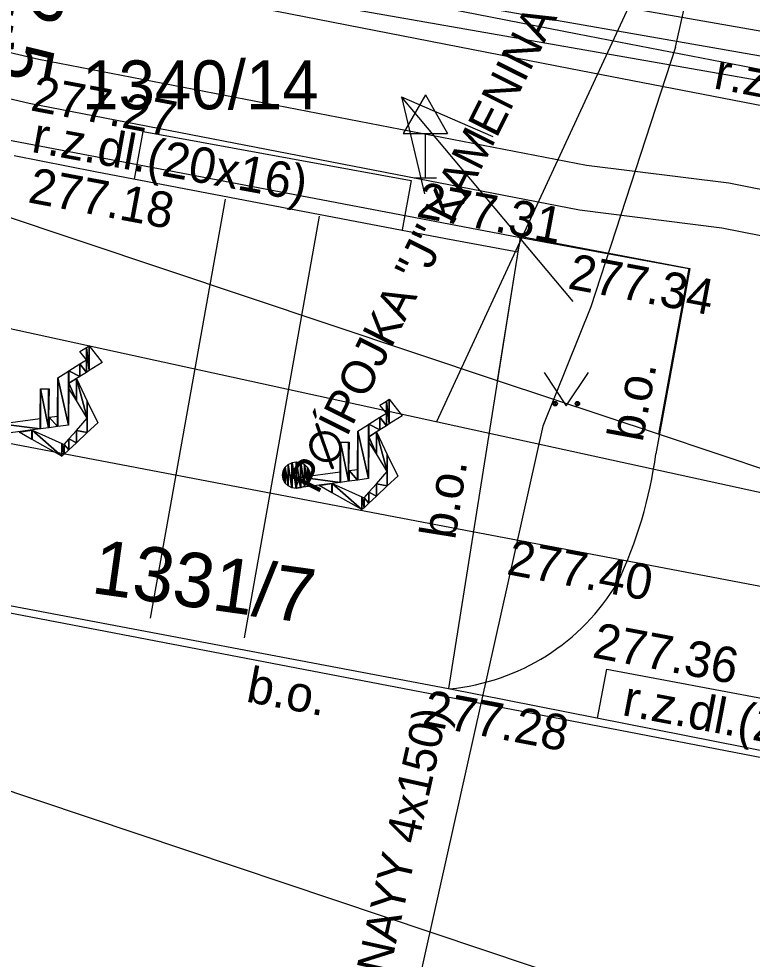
# Model space of a CAD drawing. Extents: x -601602 to -600882, y -1162594 to -1161950.
# Drawn here: x -601202.67 to -601194.43, y -1162089.58 to -1162079.01 of the extents above; entities that cross this region are included whole.
import ezdxf

# ---------------------------------------------------------------- set-up
doc = ezdxf.new("R2010")
doc.units = 0
for name, color, linetype in [('H_VYSKY_PREVZATE', 7, 'Continuous'), ('IS_CHRÁNIČKY', 7, 'Continuous'), ('IS_EON_NN', 7, 'Continuous'), ('IS_KAN_JEDNOTNA', 7, 'Continuous'), ('KN_Hranice parcel', 7, 'Continuous'), ('KN_Parcelní čísla', 7, 'Continuous'), ('KN_Pop  PČ popisy', 7, 'Continuous'), ('KN_Věcná břemena k části', 7, 'Continuous'), ('Vrstva 14', 7, 'Continuous'), ('Vrstva 19', 7, 'Continuous'), ('VRSTVA 40', 7, 'Continuous'), ('Vrstva 47', 7, 'Continuous'), ('Vrstva 49', 7, 'Continuous'), ('VRSTVA 5', 7, 'Continuous'), ('Vrstva 7', 7, 'Continuous')]:
    doc.layers.add(name, color=color, linetype=linetype)

# ---------------------------------------------------------------- blocks, each defined once
blk = doc.blocks.new('1029_86')
at = {"layer": 'KN_Pop  PČ popisy'}
for p, q in [((0, 0), (-1.929, 2.299)), ((-1.929, 2.299), (-0.902, 1.854)), ((-1.929, 2.299), (-1.669, 1.21))]:
    blk.add_line(p, q, dxfattribs=at)

msp = doc.modelspace()

# ---------------------------------------------------------------- linework, layer by layer
at = {"layer": 'IS_CHRÁNIČKY'}
for points in [[(-601269.322, -1162072.054), (-601264.751, -1162067.079), (-601263.901, -1162066.729), (-601260.559, -1162067.068), (-601254.608, -1162068.26), (-601248.108, -1162069.46), (-601239.768, -1162071.15), (-601235.321, -1162071.969), (-601188.223, -1162080.219), (-601187.191, -1162077.25), (-601187.253, -1162076.744)], [(-601268.918, -1162072.426), (-601264.429, -1162067.541), (-601263.819, -1162067.291), (-601260.641, -1162067.612), (-601254.712, -1162068.8), (-601248.212, -1162070), (-601239.872, -1162071.69), (-601235.419, -1162072.511), (-601187.857, -1162080.841), (-601186.629, -1162077.31), (-601186.707, -1162076.676)]]:
    msp.add_lwpolyline(points, dxfattribs=at)
at = {"layer": 'IS_EON_NN'}
for points in [[(-601195.29, -1162079.33), (-601194.47, -1162075.69), (-601193.95, -1162075.32), (-601193.27, -1162075.31), (-601189.37, -1162076.34), (-601189.05, -1162076.25), (-601188.88, -1162076.03), (-601188.1, -1162074), (-601182.8, -1162065.89), (-601180.73, -1162060), (-601180.49, -1162059.07), (-601180.33, -1162057.81), (-601181.56, -1162053.79), (-601182.34, -1162051.29), (-601183.48, -1162047.77), (-601184.72, -1162041.63), (-601184.91, -1162041.27)], [(-601195.29, -1162079.33), (-601196.24, -1162082.25), (-601196.78, -1162083.59), (-601199.26, -1162094.69), (-601199.63, -1162096.11), (-601199.77, -1162097.15), (-601199.68, -1162098.25), (-601199.5, -1162099.07), (-601199.27, -1162100.11), (-601199.39, -1162101.98), (-601199.83, -1162102.84)]]:
    msp.add_lwpolyline(points, dxfattribs=at)
at = {"layer": 'IS_KAN_JEDNOTNA'}
msp.add_line((-601197.971, -1162083.54), (-601193.603, -1162074.095), dxfattribs=at)
msp.add_lwpolyline([(-601284.233, -1162104.983), (-601281.181, -1162099.025), (-601277.302, -1162081.896), (-601264.676, -1162070.309), (-601240.903, -1162074.739), (-601224.554, -1162077.728), (-601180.153, -1162087.436), (-601164.522, -1162091.613), (-601134.295, -1162101.261)], dxfattribs=at)
at = {"layer": 'KN_Hranice parcel'}
for p, q in [((-601197.29, -1162083.08), (-601208.8, -1162079.23)), ((-601208.8, -1162079.23), (-601197.03, -1162081.47)), ((-601197.29, -1162083.08), (-601197.03, -1162081.47)), ((-601195.48, -1162083.68), (-601197.29, -1162083.08)), ((-601192.11, -1162084.81), (-601195.48, -1162083.68))]:
    msp.add_line(p, q, dxfattribs=at)
for points in [[(-601185.03, -1162087.17), (-601190.46, -1162086.13), (-601192.19, -1162085.8), (-601195.87, -1162085.1), (-601197.57, -1162084.78), (-601219.47, -1162080.6), (-601220.77, -1162080.2)], [(-601197.03, -1162081.47), (-601195.14, -1162081.82), (-601195.48, -1162083.68)], [(-601216.97, -1162082.96), (-601204.11, -1162087.24), (-601173.67, -1162097.46)], [(-601216.97, -1162082.96), (-601197.87, -1162086.63), (-601190.83, -1162087.99), (-601189.88, -1162088.17), (-601179.25, -1162090.33), (-601172.41, -1162091.94), (-601162.97, -1162094.53)]]:
    msp.add_lwpolyline(points, dxfattribs=at)
at = {"layer": 'KN_Věcná břemena k části'}
msp.add_lwpolyline([(-601187.61, -1162082.27), (-601194.69, -1162080.86), (-601196.29, -1162080.66), (-601202.44, -1162079.47), (-601211.34, -1162077.39), (-601214.48, -1162076.06), (-601216.03, -1162076.33), (-601217.76, -1162076.24), (-601216, -1162076.83), (-601214.54, -1162076.58), (-601211.5, -1162077.87), (-601206.29, -1162079.09), (-601206.37, -1162080.05), (-601205.94, -1162080.19), (-601205.85, -1162079.19), (-601202.55, -1162079.96), (-601196.37, -1162081.16), (-601194.77, -1162081.36), (-601187.71, -1162082.75)], dxfattribs=at)
at = {"layer": 'Vrstva 14'}
for p, q in [((-601196.767, -1162082.988), (-601196.517, -1162083.363)), ((-601196.517, -1162083.363), (-601196.267, -1162082.988))]:
    msp.add_line(p, q, dxfattribs=at)
for points in [[(-601196.642, -1162083.363), (-601196.667, -1162083.338), (-601196.642, -1162083.313)], [(-601196.642, -1162083.363), (-601196.642, -1162083.313), (-601196.617, -1162083.338)], [(-601196.392, -1162083.363), (-601196.417, -1162083.338), (-601196.392, -1162083.313)], [(-601196.392, -1162083.363), (-601196.392, -1162083.313), (-601196.367, -1162083.338)]]:
    msp.add_lwpolyline(points, close=True, dxfattribs=at)
for centre in [(-601196.642, -1162083.338), (-601196.392, -1162083.338)]:
    msp.add_circle(centre, 0.025, dxfattribs=at)
at = {"layer": 'Vrstva 19'}
for p, q in [((-601198.1, -1162079.867), (-601198.35, -1162080.3)), ((-601198.1, -1162079.867), (-601197.85, -1162080.3)), ((-601198.35, -1162080.3), (-601197.85, -1162080.3)), ((-601198.1, -1162080.8), (-601198.1, -1162080.3)), ((-601198.225, -1162080.8), (-601197.975, -1162080.8))]:
    msp.add_line(p, q, dxfattribs=at)
at = {"layer": 'Vrstva 47'}
for p, q in [((-601200.35, -1162081.04), (-601201.19, -1162085.75)), ((-601200.13, -1162085.97), (-601199.29, -1162081.23))]:
    msp.add_line(p, q, dxfattribs=at)
for points in [[(-601201.908, -1162082.845), (-601201.981, -1162082.753), (-601201.908, -1162082.708)], [(-601201.875, -1162082.966), (-601201.908, -1162082.708), (-601201.875, -1162082.688)], [(-601201.908, -1162082.986), (-601201.908, -1162082.708), (-601201.875, -1162082.966)], [(-601201.875, -1162082.966), (-601201.875, -1162082.688), (-601201.73, -1162082.875)], [(-601201.981, -1162083.032), (-601202.104, -1162082.969), (-601201.981, -1162082.891)], [(-601201.908, -1162082.986), (-601201.981, -1162082.891), (-601201.908, -1162082.845)], [(-601201.981, -1162083.032), (-601201.981, -1162082.891), (-601201.908, -1162082.986)], [(-601202.11, -1162083.58), (-601202.227, -1162083.047), (-601202.11, -1162082.973)], [(-601202.104, -1162083.109), (-601202.11, -1162082.973), (-601202.104, -1162082.969)], [(-601202.11, -1162083.58), (-601202.11, -1162082.973), (-601202.104, -1162083.109)], [(-601202.104, -1162083.109), (-601202.104, -1162082.969), (-601201.981, -1162083.032)], [(-601202.227, -1162083.596), (-601202.232, -1162083.477), (-601202.227, -1162083.047)], [(-601202.227, -1162083.596), (-601202.227, -1162083.047), (-601202.11, -1162083.58)], [(-601202.104, -1162083.166), (-601202.105, -1162083.164), (-601202.104, -1162083.109)], [(-601202.104, -1162083.166), (-601202.105, -1162083.164), (-601202.104, -1162083.109)], [(-601202.02, -1162083.302), (-601202.104, -1162083.109), (-601202.02, -1162083.056)], [(-601202.02, -1162083.302), (-601202.104, -1162083.109), (-601202.02, -1162083.056)], [(-601202.104, -1162083.166), (-601202.104, -1162083.109), (-601202.02, -1162083.302)], [(-601202.104, -1162083.166), (-601202.104, -1162083.109), (-601202.02, -1162083.302)], [(-601202.02, -1162083.302), (-601202.02, -1162083.056), (-601201.898, -1162083.5)], [(-601201.898, -1162083.5), (-601202.02, -1162083.056), (-601201.898, -1162083.308)], [(-601202.02, -1162083.302), (-601202.02, -1162083.056), (-601201.898, -1162083.5)], [(-601201.898, -1162083.5), (-601202.02, -1162083.056), (-601201.898, -1162083.308)], [(-601202.423, -1162083.622), (-601202.427, -1162083.503), (-601202.423, -1162083.17)], [(-601202.423, -1162083.622), (-601202.423, -1162083.17), (-601202.332, -1162083.61)], [(-601202.332, -1162083.61), (-601202.423, -1162083.17), (-601202.332, -1162083.171)], [(-601202.332, -1162083.491), (-601202.332, -1162083.171), (-601202.327, -1162083.171)], [(-601201.898, -1162083.662), (-601201.898, -1162083.308), (-601201.78, -1162083.552)], [(-601201.898, -1162083.662), (-601201.898, -1162083.308), (-601201.78, -1162083.552)], [(-601198.538, -1162083.445), (-601198.611, -1162083.353), (-601198.538, -1162083.308)], [(-601198.505, -1162083.566), (-601198.538, -1162083.308), (-601198.505, -1162083.288)], [(-601198.538, -1162083.586), (-601198.538, -1162083.308), (-601198.505, -1162083.566)], [(-601198.505, -1162083.566), (-601198.505, -1162083.288), (-601198.36, -1162083.475)], [(-601198.538, -1162083.586), (-601198.611, -1162083.491), (-601198.538, -1162083.445)], [(-601202.427, -1162083.622), (-601202.871, -1162083.563), (-601202.427, -1162083.503)], [(-601202.427, -1162083.622), (-601202.427, -1162083.503), (-601202.423, -1162083.622)], [(-601202.327, -1162083.609), (-601202.332, -1162083.491), (-601202.327, -1162083.49)], [(-601202.332, -1162083.61), (-601202.332, -1162083.491), (-601202.327, -1162083.609)], [(-601202.232, -1162083.596), (-601202.327, -1162083.49), (-601202.232, -1162083.477)], [(-601202.327, -1162083.609), (-601202.327, -1162083.49), (-601202.232, -1162083.596)], [(-601202.232, -1162083.596), (-601202.232, -1162083.477), (-601202.227, -1162083.596)], [(-601201.898, -1162083.662), (-601202.02, -1162083.639), (-601201.898, -1162083.5)], [(-601201.898, -1162083.662), (-601202.02, -1162083.639), (-601201.898, -1162083.5)], [(-601198.611, -1162083.632), (-601198.734, -1162083.569), (-601198.611, -1162083.491)], [(-601198.611, -1162083.632), (-601198.611, -1162083.491), (-601198.538, -1162083.586)], [(-601202.871, -1162083.681), (-601202.871, -1162083.563), (-601202.427, -1162083.622)], [(-601202.52, -1162083.739), (-601202.662, -1162083.659), (-601202.52, -1162083.634)], [(-601202.52, -1162083.739), (-601202.662, -1162083.659), (-601202.52, -1162083.634)], [(-601202.52, -1162083.739), (-601202.52, -1162083.634), (-601202.518, -1162083.74)], [(-601202.518, -1162083.74), (-601202.52, -1162083.634), (-601202.518, -1162083.635)], [(-601202.52, -1162083.739), (-601202.52, -1162083.634), (-601202.518, -1162083.74)], [(-601202.518, -1162083.74), (-601202.52, -1162083.634), (-601202.518, -1162083.635)], [(-601202.518, -1162083.74), (-601202.518, -1162083.635), (-601202.182, -1162083.929)], [(-601202.182, -1162083.929), (-601202.518, -1162083.635), (-601202.182, -1162083.786)], [(-601202.518, -1162083.74), (-601202.518, -1162083.635), (-601202.182, -1162083.929)], [(-601202.182, -1162083.929), (-601202.518, -1162083.635), (-601202.182, -1162083.786)], [(-601202.02, -1162083.777), (-601202.104, -1162083.734), (-601202.02, -1162083.639)], [(-601202.02, -1162083.777), (-601202.104, -1162083.734), (-601202.02, -1162083.639)], [(-601202.02, -1162083.777), (-601202.02, -1162083.639), (-601201.898, -1162083.662)], [(-601202.02, -1162083.777), (-601202.02, -1162083.639), (-601201.898, -1162083.662)], [(-601198.857, -1162084.196), (-601198.862, -1162084.077), (-601198.857, -1162083.647)], [(-601198.74, -1162084.18), (-601198.857, -1162083.647), (-601198.74, -1162083.573)], [(-601198.857, -1162084.196), (-601198.857, -1162083.647), (-601198.74, -1162084.18)], [(-601198.734, -1162083.709), (-601198.74, -1162083.573), (-601198.734, -1162083.569)], [(-601198.74, -1162084.18), (-601198.74, -1162083.573), (-601198.734, -1162083.709)], [(-601198.734, -1162083.709), (-601198.734, -1162083.569), (-601198.611, -1162083.632)], [(-601198.65, -1162083.902), (-601198.734, -1162083.709), (-601198.65, -1162083.656)], [(-601198.65, -1162083.902), (-601198.734, -1162083.709), (-601198.65, -1162083.656)], [(-601198.65, -1162083.902), (-601198.65, -1162083.656), (-601198.528, -1162084.1)], [(-601198.528, -1162084.1), (-601198.65, -1162083.656), (-601198.528, -1162083.908)], [(-601198.65, -1162083.902), (-601198.65, -1162083.656), (-601198.528, -1162084.1)], [(-601198.528, -1162084.1), (-601198.65, -1162083.656), (-601198.528, -1162083.908)], [(-601202.105, -1162083.857), (-601202.158, -1162083.796), (-601202.105, -1162083.735)], [(-601202.105, -1162083.857), (-601202.158, -1162083.796), (-601202.105, -1162083.735)], [(-601202.104, -1162083.856), (-601202.105, -1162083.735), (-601202.104, -1162083.734)], [(-601202.104, -1162083.856), (-601202.105, -1162083.735), (-601202.104, -1162083.734)], [(-601202.105, -1162083.857), (-601202.105, -1162083.735), (-601202.104, -1162083.856)], [(-601202.105, -1162083.857), (-601202.105, -1162083.735), (-601202.104, -1162083.856)], [(-601202.104, -1162083.856), (-601202.104, -1162083.734), (-601202.02, -1162083.777)], [(-601202.104, -1162083.856), (-601202.104, -1162083.734), (-601202.02, -1162083.777)], [(-601199.053, -1162084.222), (-601199.057, -1162084.103), (-601199.053, -1162083.77)], [(-601199.053, -1162084.222), (-601199.053, -1162083.77), (-601198.962, -1162084.21)], [(-601198.962, -1162084.21), (-601199.053, -1162083.77), (-601198.962, -1162083.771)], [(-601198.734, -1162083.766), (-601198.735, -1162083.764), (-601198.734, -1162083.709)], [(-601198.734, -1162083.766), (-601198.735, -1162083.764), (-601198.734, -1162083.709)], [(-601198.734, -1162083.766), (-601198.734, -1162083.709), (-601198.65, -1162083.902)], [(-601198.734, -1162083.766), (-601198.734, -1162083.709), (-601198.65, -1162083.902)], [(-601202.182, -1162083.929), (-601202.182, -1162083.786), (-601202.158, -1162083.907)], [(-601202.158, -1162083.907), (-601202.182, -1162083.786), (-601202.158, -1162083.796)], [(-601202.182, -1162083.929), (-601202.182, -1162083.786), (-601202.158, -1162083.907)], [(-601202.158, -1162083.907), (-601202.182, -1162083.786), (-601202.158, -1162083.796)], [(-601202.158, -1162083.907), (-601202.158, -1162083.796), (-601202.105, -1162083.857)], [(-601202.158, -1162083.907), (-601202.158, -1162083.796), (-601202.105, -1162083.857)], [(-601198.962, -1162084.091), (-601198.962, -1162083.771), (-601198.957, -1162083.771)], [(-601198.528, -1162084.262), (-601198.528, -1162083.908), (-601198.41, -1162084.152)], [(-601198.528, -1162084.262), (-601198.528, -1162083.908), (-601198.41, -1162084.152)], [(-601199.677, -1162084.228), (-601199.697, -1162084.094), (-601199.677, -1162084.057)], [(-601199.675, -1162084.23), (-601199.677, -1162084.057), (-601199.675, -1162084.053)], [(-601199.677, -1162084.228), (-601199.677, -1162084.057), (-601199.675, -1162084.23)], [(-601199.642, -1162084.262), (-601199.675, -1162084.053), (-601199.642, -1162084.023)], [(-601199.675, -1162084.23), (-601199.675, -1162084.053), (-601199.642, -1162084.262)], [(-601199.64, -1162084.263), (-601199.642, -1162084.023), (-601199.64, -1162084.02)], [(-601199.642, -1162084.262), (-601199.642, -1162084.023), (-601199.64, -1162084.263)], [(-601199.599, -1162084.283), (-601199.64, -1162084.02), (-601199.599, -1162084.001)], [(-601199.64, -1162084.263), (-601199.64, -1162084.02), (-601199.599, -1162084.283)], [(-601199.596, -1162084.284), (-601199.599, -1162084.001), (-601199.596, -1162084)], [(-601199.599, -1162084.283), (-601199.599, -1162084.001), (-601199.596, -1162084.284)], [(-601199.551, -1162084.291), (-601199.596, -1162084), (-601199.551, -1162083.993)], [(-601199.596, -1162084.284), (-601199.596, -1162084), (-601199.551, -1162084.291)], [(-601199.551, -1162084.291), (-601199.551, -1162083.993), (-601199.548, -1162084.291)], [(-601199.548, -1162084.291), (-601199.551, -1162083.993), (-601199.548, -1162083.993)], [(-601199.548, -1162084.291), (-601199.548, -1162083.993), (-601199.503, -1162084.284)], [(-601199.503, -1162084.284), (-601199.548, -1162083.993), (-601199.503, -1162084)], [(-601199.503, -1162084.284), (-601199.503, -1162084), (-601199.499, -1162084.283)], [(-601199.499, -1162084.283), (-601199.503, -1162084), (-601199.499, -1162084.001)], [(-601199.499, -1162084.283), (-601199.499, -1162084.001), (-601199.459, -1162084.264)], [(-601199.459, -1162084.264), (-601199.499, -1162084.001), (-601199.459, -1162084.021)], [(-601199.459, -1162084.264), (-601199.459, -1162084.021), (-601199.456, -1162084.261)], [(-601199.456, -1162084.261), (-601199.459, -1162084.021), (-601199.456, -1162084.022)], [(-601199.456, -1162084.261), (-601199.456, -1162084.022), (-601199.424, -1162084.231)], [(-601199.424, -1162084.231), (-601199.456, -1162084.022), (-601199.424, -1162084.054)], [(-601199.424, -1162084.231), (-601199.424, -1162084.054), (-601199.422, -1162084.228)], [(-601199.422, -1162084.228), (-601199.424, -1162084.054), (-601199.422, -1162084.056)], [(-601199.422, -1162084.228), (-601199.422, -1162084.056), (-601199.401, -1162084.19)], [(-601199.401, -1162084.19), (-601199.422, -1162084.056), (-601199.401, -1162084.096)], [(-601198.862, -1162084.196), (-601198.957, -1162084.09), (-601198.862, -1162084.077)], [(-601198.862, -1162084.196), (-601198.862, -1162084.077), (-601198.857, -1162084.196)], [(-601199.698, -1162084.186), (-601199.705, -1162084.14), (-601199.698, -1162084.1)], [(-601199.697, -1162084.188), (-601199.698, -1162084.1), (-601199.697, -1162084.094)], [(-601199.698, -1162084.186), (-601199.698, -1162084.1), (-601199.697, -1162084.188)], [(-601199.697, -1162084.188), (-601199.697, -1162084.094), (-601199.677, -1162084.228)], [(-601199.501, -1162084.281), (-601199.56, -1162084.289), (-601199.501, -1162084.163)], [(-601199.057, -1162084.222), (-601199.501, -1162084.163), (-601199.057, -1162084.103)], [(-601199.501, -1162084.281), (-601199.501, -1162084.163), (-601199.057, -1162084.222)], [(-601199.401, -1162084.19), (-601199.401, -1162084.096), (-601199.4, -1162084.184)], [(-601199.4, -1162084.184), (-601199.401, -1162084.096), (-601199.4, -1162084.098)], [(-601199.4, -1162084.184), (-601199.4, -1162084.098), (-601199.393, -1162084.144)], [(-601199.057, -1162084.222), (-601199.057, -1162084.103), (-601199.053, -1162084.222)], [(-601198.957, -1162084.209), (-601198.962, -1162084.091), (-601198.957, -1162084.09)], [(-601198.962, -1162084.21), (-601198.962, -1162084.091), (-601198.957, -1162084.209)], [(-601198.957, -1162084.209), (-601198.957, -1162084.09), (-601198.862, -1162084.196)], [(-601198.528, -1162084.262), (-601198.65, -1162084.239), (-601198.528, -1162084.1)], [(-601198.528, -1162084.262), (-601198.65, -1162084.239), (-601198.528, -1162084.1)], [(-601199.15, -1162084.339), (-601199.292, -1162084.259), (-601199.15, -1162084.234)], [(-601199.15, -1162084.339), (-601199.292, -1162084.259), (-601199.15, -1162084.234)], [(-601199.15, -1162084.339), (-601199.15, -1162084.234), (-601199.148, -1162084.34)], [(-601199.148, -1162084.34), (-601199.15, -1162084.234), (-601199.148, -1162084.235)], [(-601199.15, -1162084.339), (-601199.15, -1162084.234), (-601199.148, -1162084.34)], [(-601199.148, -1162084.34), (-601199.15, -1162084.234), (-601199.148, -1162084.235)], [(-601199.148, -1162084.34), (-601199.148, -1162084.235), (-601198.812, -1162084.529)], [(-601198.812, -1162084.529), (-601199.148, -1162084.235), (-601198.812, -1162084.386)], [(-601199.148, -1162084.34), (-601199.148, -1162084.235), (-601198.812, -1162084.529)], [(-601198.812, -1162084.529), (-601199.148, -1162084.235), (-601198.812, -1162084.386)], [(-601198.65, -1162084.377), (-601198.734, -1162084.334), (-601198.65, -1162084.239)], [(-601198.65, -1162084.377), (-601198.734, -1162084.334), (-601198.65, -1162084.239)], [(-601198.65, -1162084.377), (-601198.65, -1162084.239), (-601198.528, -1162084.262)], [(-601198.65, -1162084.377), (-601198.65, -1162084.239), (-601198.528, -1162084.262)], [(-601198.812, -1162084.529), (-601198.812, -1162084.386), (-601198.788, -1162084.507)], [(-601198.788, -1162084.507), (-601198.812, -1162084.386), (-601198.788, -1162084.396)], [(-601198.812, -1162084.529), (-601198.812, -1162084.386), (-601198.788, -1162084.507)], [(-601198.788, -1162084.507), (-601198.812, -1162084.386), (-601198.788, -1162084.396)], [(-601198.735, -1162084.457), (-601198.788, -1162084.396), (-601198.735, -1162084.335)], [(-601198.735, -1162084.457), (-601198.788, -1162084.396), (-601198.735, -1162084.335)], [(-601198.788, -1162084.507), (-601198.788, -1162084.396), (-601198.735, -1162084.457)], [(-601198.788, -1162084.507), (-601198.788, -1162084.396), (-601198.735, -1162084.457)], [(-601198.734, -1162084.456), (-601198.735, -1162084.335), (-601198.734, -1162084.334)], [(-601198.734, -1162084.456), (-601198.735, -1162084.335), (-601198.734, -1162084.334)], [(-601198.735, -1162084.457), (-601198.735, -1162084.335), (-601198.734, -1162084.456)], [(-601198.735, -1162084.457), (-601198.735, -1162084.335), (-601198.734, -1162084.456)], [(-601198.734, -1162084.456), (-601198.734, -1162084.334), (-601198.65, -1162084.377)], [(-601198.734, -1162084.456), (-601198.734, -1162084.334), (-601198.65, -1162084.377)]]:
    msp.add_lwpolyline(points, close=True, dxfattribs=at)
at = {"layer": 'VRSTVA 5'}
msp.add_line((-601235.4, -1162072.236), (-601188.04, -1162080.53), dxfattribs=at)
at = {"layer": 'Vrstva 7'}
for p, q in [((-601202.17, -1162078.05), (-601196.39, -1162079.18)), ((-601202.25, -1162078.44), (-601196.47, -1162079.57)), ((-601196.39, -1162079.18), (-601189.34, -1162080.55)), ((-601196.47, -1162079.57), (-601189.41, -1162080.94)), ((-601201.368, -1162080.814), (-601201.27, -1162080.28)), ((-601201.27, -1162080.28), (-601198.26, -1162080.83)), ((-601202.72, -1162080.55), (-601201.81, -1162080.73)), ((-601201.81, -1162080.73), (-601197.87, -1162081.48)), ((-601198.26, -1162080.83), (-601198.362, -1162081.386)), ((-601197.87, -1162081.48), (-601197.06, -1162081.63)), ((-601197.06, -1162081.63), (-601197.02, -1162081.46)), ((-601197.02, -1162081.46), (-601195.13, -1162081.82)), ((-601197.06, -1162081.63), (-601197.84, -1162086.54)), ((-601195.13, -1162081.82), (-601195.51, -1162083.9)), ((-601203.6, -1162085.45), (-601197.84, -1162086.54)), ((-601196.165, -1162086.871), (-601196.06, -1162086.32)), ((-601196.06, -1162086.32), (-601192.37, -1162087.02)), ((-601197.84, -1162086.54), (-601190.81, -1162087.93))]:
    msp.add_line(p, q, dxfattribs=at)
for centre, radius, start, end in [((-601200.481, -1162083.215), 5.018, 334.8148, 352.1496), ((-601198.064, -1162084.08), 2.474, 275.5699, 329.129)]:
    msp.add_arc(centre, radius, start, end, dxfattribs=at)

# ---------------------------------------------------------------- block references
at = {"layer": 'KN_Pop  PČ popisy'}
msp.add_blockref('1029_86', (-601196.44, -1162082.19), dxfattribs=at)

# ---------------------------------------------------------------- texts
at = {"layer": 'H_VYSKY_PREVZATE'}
for s, p in [('277.27 ', (-601202.547, -1162080.04)), ('277.18 ', (-601202.576, -1162081.073)), ('277.31 ', (-601198.212, -1162081.236)), ('277.34 ', (-601196.512, -1162082.041)), ('277.40 ', (-601197.199, -1162085.252)), ('277.36 ', (-601196.237, -1162086.187)), ('277.28 ', (-601198.145, -1162086.943))]:
    msp.add_text(s, height=0.4, rotation=349.3397, dxfattribs=at).set_placement(p)
at = {"layer": 'IS_EON_NN'}
msp.add_text('2x (NAYY 4x150)', height=0.375, rotation=77.4056, dxfattribs=at).set_placement((-601198.692, -1162090.583))
at = {"layer": 'IS_KAN_JEDNOTNA'}
msp.add_text('P∅ÍPOJKA "J" KAMENINA DN200 dl.=10.4m', height=0.375, rotation=63.3962, dxfattribs=at).set_placement((-601199.307, -1162084.368))
at = {"layer": 'KN_Parcelní čísla'}
msp.add_text('1340/14', height=0.55, dxfattribs=at).set_placement((-601201.956, -1162080.03))
msp.add_text('1331/7', height=0.6115, rotation=352, dxfattribs=at).set_placement((-601201.865, -1162085.464))
at = {"layer": 'VRSTVA 40'}
msp.add_text('2.5', height=0.6, rotation=259.4453, dxfattribs=at).set_placement((-601202.723, -1162078.567))
at = {"layer": 'Vrstva 49'}
for s, rotation, p in [('r.z.dl.(20x16)', 349.242, (-601194.875, -1162079.792)), ('r.z.dl.(20x16)', 349.6449, (-601202.536, -1162080.507)), ('b.o.', 79.6467, (-601195.661, -1162083.779)), ('b.o.', 80.9735, (-601197.767, -1162084.876)), ('b.o.', 349.2843, (-601200.126, -1162086.684))]:
    msp.add_text(s, height=0.4, rotation=rotation, dxfattribs=at).set_placement(p)
at = {"layer": 'Vrstva 7'}
msp.add_text('r.z.dl.(20x16)', height=0.4, rotation=349.2585, dxfattribs=at).set_placement((-601195.902, -1162086.836))

doc.saveas('drawing.dxf')
